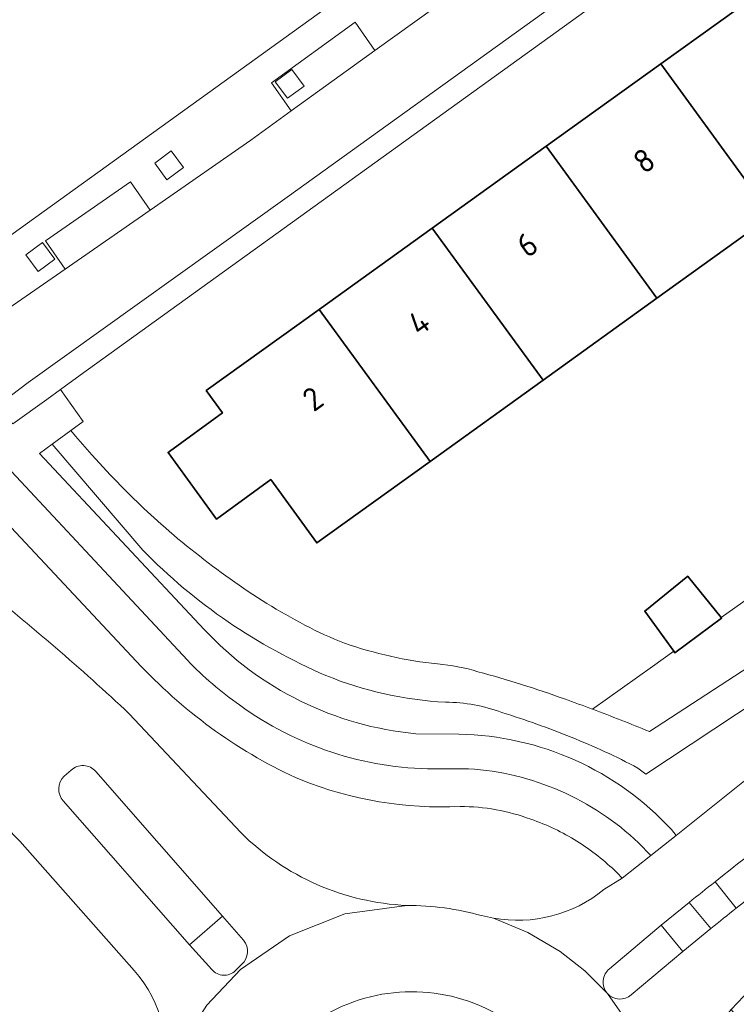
# Model space of a CAD drawing. Extents: x 150256 to 156914, y 461459 to 469481.
# Tile 502 of 656: x 154819 to 154860, y 467274 to 467331. Entities that reach past the tile are written whole.
import ezdxf
from ezdxf.enums import TextEntityAlignment as Align

# ---------------------------------------------------------------- set-up
doc = ezdxf.new("R2010")
doc.units = 0
doc.header["$LTSCALE"] = 0.75
for name, color, linetype, lineweight in [('B-RO-GR-BEPLANTING_CULTUUR_BODEMBEDEKKER-GV', 251, 'CONTINUOUS', 18), ('B-RO-GR-BEPLANTING_CULTUUR_BOSPLANTSOEN-GV', 251, 'CONTINUOUS', 18), ('B-RO-GR-GROENVOORZIENING-GV', 251, 'CONTINUOUS', 18), ('B-RO-OG-BEBOUWING-GV', 6, 'CONTINUOUS', 35), ('B-RO-OG-BEBOUWING-T18', 1, 'CONTINUOUS', 18), ('B-RO-OG-TERREIN_CULTUURSCHEIDING-GV', 251, 'CONTINUOUS', 18), ('B-RO-VH-VERHARDING_ASFALT-GV', 251, 'CONTINUOUS', 18), ('B-RO-VH-VERHARDING_BETONSTRAATSTEEN-GV', 251, 'CONTINUOUS', 18), ('B-RO-VH-VERHARDING_TEGEL-GV', 251, 'CONTINUOUS', 18)]:
    doc.layers.add(name, color=color, linetype=linetype, lineweight=lineweight)
doc.styles.add('NLCS-ISO-M200-T18', font='NLCS-ISO.ttf', dxfattribs={"height": 360})

msp = doc.modelspace()

# ---------------------------------------------------------------- linework, layer by layer
at = {"layer": 'B-RO-GR-BEPLANTING_CULTUUR_BODEMBEDEKKER-GV'}
for points in [[(154894.02, 467314.97), (154855.33, 467289.78)], [(154894.02, 467314.97), (154855.33, 467289.78)], [(154854.66, 467287.66), (154855.13, 467287.31), (154894.48, 467313.34)], [(154854.66, 467287.66), (154855.13, 467287.31), (154894.48, 467313.34)], [(154827, 467301.801), (154825.993, 467302.725), (154825.01, 467303.674), (154824.051, 467304.648), (154822.96, 467305.838), (154822.026, 467306.919), (154821.755, 467307.251), (154820.662, 467306.443), (154825.92, 467300.31)], [(154827, 467301.801), (154825.993, 467302.725), (154825.01, 467303.674), (154824.051, 467304.648), (154822.96, 467305.838), (154822.026, 467306.919), (154821.755, 467307.251), (154820.662, 467306.443), (154825.92, 467300.31)]]:
    msp.add_lwpolyline(points, dxfattribs=at)
for points in [[(154831, 467298.63, -0.0272), (154827, 467301.801)], [(154831, 467298.63, -0.0272), (154827, 467301.801)], [(154825.92, 467300.31, 0.04901), (154830.876, 467296.145)], [(154825.92, 467300.31, 0.04901), (154830.876, 467296.145)], [(154835.337, 467295.952, -0.035165), (154831, 467298.63)], [(154835.337, 467295.952, -0.035165), (154831, 467298.63)], [(154830.876, 467296.145, 0.045633), (154836.55, 467293.03)], [(154830.876, 467296.145, 0.045633), (154836.55, 467293.03)], [(154837.64, 467294.91, -0.031333), (154835.337, 467295.952)], [(154837.64, 467294.91, -0.031333), (154835.337, 467295.952)], [(154843.035, 467293.699, -0.059105), (154837.64, 467294.91)], [(154843.035, 467293.699, -0.059105), (154837.64, 467294.91)], [(154845.38, 467293.25, 0.052409), (154843.035, 467293.699)], [(154845.38, 467293.25, 0.052409), (154843.035, 467293.699)], [(154850.408, 467291.669, 0.019739), (154845.38, 467293.25)], [(154850.408, 467291.669, 0.019739), (154845.38, 467293.25)], [(154836.55, 467293.03, 0.083012), (154843.501, 467291.477)], [(154836.55, 467293.03, 0.083012), (154843.501, 467291.477)], [(154843.501, 467291.477, -0.092079), (154846.77, 467290.88)], [(154843.501, 467291.477, -0.092079), (154846.77, 467290.88)], [(154852.023, 467291.076, 0.003329), (154850.408, 467291.669)], [(154852.023, 467291.076, 0.003329), (154850.408, 467291.669)], [(154846.77, 467290.88, -0.022696), (154850.787, 467289.447)], [(154846.77, 467290.88, -0.022696), (154850.787, 467289.447)], [(154855.33, 467289.78, 0.007167), (154852.023, 467291.076)], [(154855.33, 467289.78, 0.007167), (154852.023, 467291.076)], [(154850.787, 467289.447, -0.028639), (154854.66, 467287.66)], [(154850.787, 467289.447, -0.028639), (154854.66, 467287.66)]]:
    msp.add_lwpolyline(points, format="xyb", dxfattribs=at)
at = {"layer": 'B-RO-GR-BEPLANTING_CULTUUR_BOSPLANTSOEN-GV'}
for points in [[(154855.33, 467289.78), (154894.02, 467314.97)], [(154855.33, 467289.78), (154894.02, 467314.97)], [(154861.076, 467297.516), (154859.493, 467296.39), (154859.515, 467296.363), (154856.812, 467294.337), (154856.742, 467294.433), (154855.505, 467293.553), (154852.023, 467291.076)], [(154861.076, 467297.516), (154859.493, 467296.39), (154859.515, 467296.363), (154856.812, 467294.337), (154856.742, 467294.433), (154855.505, 467293.553), (154852.023, 467291.076)]]:
    msp.add_lwpolyline(points, dxfattribs=at)
msp.add_lwpolyline([(154852.023, 467291.076, -0.007167), (154855.33, 467289.78)], format="xyb", dxfattribs=at)
msp.add_lwpolyline([(154852.023, 467291.076, -0.007167), (154855.33, 467289.78)], format="xyb", dxfattribs=at)
at = {"layer": 'B-RO-GR-GROENVOORZIENING-GV'}
for points in [[(154834.321, 467326.517), (154835.287, 467327.229), (154834.574, 467328.195), (154833.61, 467327.482)], [(154834.321, 467326.517), (154835.287, 467327.229), (154834.574, 467328.195), (154833.61, 467327.482)], [(154827.328, 467321.787), (154828.294, 467322.499), (154827.58, 467323.465), (154826.616, 467322.752)], [(154827.328, 467321.787), (154828.294, 467322.499), (154827.58, 467323.465), (154826.616, 467322.752)], [(154819.852, 467316.476), (154820.818, 467317.188), (154820.104, 467318.154), (154819.14, 467317.441)], [(154819.852, 467316.476), (154820.818, 467317.188), (154820.104, 467318.154), (154819.14, 467317.441)]]:
    msp.add_lwpolyline(points, close=True, dxfattribs=at)
at = {"layer": 'B-RO-OG-BEBOUWING-GV'}
for points in [[(154862.686, 467333.336), (154855.992, 467328.524), (154862.422, 467319.702), (154862.365, 467319.661), (154864.532, 467316.626), (154871.275, 467321.441), (154869.076, 467324.486)], [(154862.686, 467333.336), (154855.992, 467328.524), (154862.422, 467319.702), (154862.365, 467319.661), (154864.532, 467316.626), (154871.275, 467321.441), (154869.076, 467324.486)], [(154855.992, 467328.524), (154849.341, 467323.743), (154855.762, 467314.914), (154862.365, 467319.661), (154862.422, 467319.702)], [(154855.992, 467328.524), (154849.341, 467323.743), (154855.762, 467314.914), (154862.365, 467319.661), (154862.422, 467319.702)], [(154855.762, 467314.914), (154849.341, 467323.743), (154842.73, 467318.991), (154849.165, 467310.171)], [(154855.762, 467314.914), (154849.341, 467323.743), (154842.73, 467318.991), (154849.165, 467310.171)], [(154849.165, 467310.171), (154842.73, 467318.991), (154836.162, 467314.27), (154842.596, 467305.448)], [(154849.165, 467310.171), (154842.73, 467318.991), (154836.162, 467314.27), (154842.596, 467305.448)], [(154842.596, 467305.448), (154836.162, 467314.27), (154829.61, 467309.56), (154830.549, 467308.265), (154827.467, 467306.029), (154827.392, 467305.975), (154830.198, 467302.106), (154831.203, 467302.835), (154833.355, 467304.395), (154836.02, 467300.72)], [(154842.596, 467305.448), (154836.162, 467314.27), (154829.61, 467309.56), (154830.549, 467308.265), (154827.467, 467306.029), (154827.392, 467305.975), (154830.198, 467302.106), (154831.203, 467302.835), (154833.355, 467304.395), (154836.02, 467300.72)], [(154859.493, 467296.39), (154857.597, 467298.742), (154857.56, 467298.788), (154855.056, 467296.77), (154856.742, 467294.433), (154856.812, 467294.337), (154859.515, 467296.363)], [(154859.493, 467296.39), (154857.597, 467298.742), (154857.56, 467298.788), (154855.056, 467296.77), (154856.742, 467294.433), (154856.812, 467294.337), (154859.515, 467296.363)]]:
    msp.add_lwpolyline(points, close=True, dxfattribs=at)
at = {"layer": 'B-RO-OG-TERREIN_CULTUURSCHEIDING-GV'}
for points in [[(154856.61, 467284.086), (154856.888, 467283.755), (154862.006, 467287.847), (154866.828, 467291.312), (154872.108, 467294.82), (154874.545, 467296.387), (154873.023, 467298.755), (154883.344, 467305.382), (154892.878, 467311.925), (154902.487, 467315.564), (154908.263, 467320.648), (154915.111, 467326.383)], [(154856.61, 467284.086), (154856.888, 467283.755), (154862.006, 467287.847), (154866.828, 467291.312), (154872.108, 467294.82), (154874.545, 467296.387), (154873.023, 467298.755), (154883.344, 467305.382), (154892.878, 467311.925), (154902.487, 467315.564), (154908.263, 467320.648), (154915.111, 467326.383)], [(154894.48, 467313.34), (154855.13, 467287.31), (154854.66, 467287.66)], [(154894.48, 467313.34), (154855.13, 467287.31), (154854.66, 467287.66)], [(154825.92, 467300.31), (154820.662, 467306.443), (154819.932, 467305.903), (154829.487, 467295.705)], [(154825.92, 467300.31), (154820.662, 467306.443), (154819.932, 467305.903), (154829.487, 467295.705)], [(154825.84, 467293.56), (154814.069, 467306.11)], [(154825.84, 467293.56), (154814.069, 467306.11)], [(154825.14, 467290.81), (154831.615, 467283.914)], [(154825.14, 467290.81), (154831.615, 467283.914)], [(154841.767, 467289.653), (154844.278, 467289.624)], [(154841.767, 467289.653), (154844.278, 467289.624)], [(154821.311, 467285.753), (154828.641, 467277.41), (154830.546, 467279.063), (154823.199, 467287.464)], [(154821.311, 467285.753), (154828.641, 467277.41), (154830.546, 467279.063), (154823.199, 467287.464)], [(154821.764, 467287.535), (154821.361, 467287.191)], [(154821.764, 467287.535), (154821.361, 467287.191)], [(154825.425, 467275.917), (154818.78, 467283.41)], [(154825.425, 467275.917), (154818.78, 467283.41)], [(154852.682, 467280.606), (154853.75, 467281.28), (154853.45, 467281.59)], [(154852.682, 467280.606), (154853.75, 467281.28), (154853.45, 467281.59)]]:
    msp.add_lwpolyline(points, dxfattribs=at)
for points in [[(154830.876, 467296.145, -0.04901), (154825.92, 467300.31)], [(154830.876, 467296.145, -0.04901), (154825.92, 467300.31)], [(154816.41, 467298.31, -0.021563), (154825.14, 467290.81)], [(154816.41, 467298.31, -0.021563), (154825.14, 467290.81)], [(154836.55, 467293.03, -0.045633), (154830.876, 467296.145)], [(154836.55, 467293.03, -0.045633), (154830.876, 467296.145)], [(154829.487, 467295.705, 0.18385), (154841.767, 467289.653)], [(154829.487, 467295.705, 0.18385), (154841.767, 467289.653)], [(154830.15, 467289.809, -0.047516), (154825.84, 467293.56)], [(154830.15, 467289.809, -0.047516), (154825.84, 467293.56)], [(154843.501, 467291.477, -0.083012), (154836.55, 467293.03)], [(154843.501, 467291.477, -0.083012), (154836.55, 467293.03)], [(154846.77, 467290.88, 0.092079), (154843.501, 467291.477)], [(154846.77, 467290.88, 0.092079), (154843.501, 467291.477)], [(154850.787, 467289.447, 0.022696), (154846.77, 467290.88)], [(154850.787, 467289.447, 0.022696), (154846.77, 467290.88)], [(154835.11, 467286.97, -0.052978), (154830.15, 467289.809)], [(154835.11, 467286.97, -0.052978), (154830.15, 467289.809)], [(154844.278, 467289.624, -0.205152), (154856.61, 467284.086)], [(154844.278, 467289.624, -0.205152), (154856.61, 467284.086)], [(154854.66, 467287.66, 0.028639), (154850.787, 467289.447)], [(154854.66, 467287.66, 0.028639), (154850.787, 467289.447)], [(154823.199, 467287.464, 0.42442), (154821.764, 467287.535)], [(154823.199, 467287.464, 0.42442), (154821.764, 467287.535)], [(154821.361, 467287.191, 0.397777), (154821.311, 467285.753)], [(154821.361, 467287.191, 0.397777), (154821.311, 467285.753)], [(154844.341, 467285.427, -0.10629), (154835.11, 467286.97)], [(154844.341, 467285.427, -0.10629), (154835.11, 467286.97)], [(154818.78, 467283.41, -0.039324), (154816.05, 467286.78)], [(154818.78, 467283.41, -0.039324), (154816.05, 467286.78)], [(154848.45, 467284.69, 0.09078), (154844.341, 467285.427)], [(154848.45, 467284.69, 0.09078), (154844.341, 467285.427)], [(154851.122, 467283.418, 0.055323), (154848.45, 467284.69)], [(154851.122, 467283.418, 0.055323), (154848.45, 467284.69)], [(154831.615, 467283.914, 0.186719), (154841.246, 467279.692)], [(154831.615, 467283.914, 0.186719), (154841.246, 467279.692)], [(154853.45, 467281.59, 0.050019), (154851.122, 467283.418)], [(154853.45, 467281.59, 0.050019), (154851.122, 467283.418)], [(154846.275, 467278.95, 0.217893), (154852.682, 467280.606)], [(154846.275, 467278.95, 0.217893), (154852.682, 467280.606)], [(154841.246, 467279.692, -0.06726), (154845.588, 467279.102)], [(154841.246, 467279.692, -0.06726), (154845.588, 467279.102)], [(154845.588, 467279.102, 0.020349), (154846.275, 467278.95)], [(154845.588, 467279.102, 0.020349), (154846.275, 467278.95)], [(154827.132, 467269.163, 0.240295), (154825.425, 467275.917)], [(154827.132, 467269.163, 0.240295), (154825.425, 467275.917)]]:
    msp.add_lwpolyline(points, format="xyb", dxfattribs=at)
at = {"layer": 'B-RO-VH-VERHARDING_ASFALT-GV'}
for points in [[(154859.676, 467273.158), (154860.07, 467273.651), (154861.54, 467275.196), (154862.905, 467276.329), (154865.434, 467278.428), (154868.032, 467280.391), (154873.131, 467283.999), (154880.591, 467288.84), (154908.488, 467307.402), (154926.903, 467319.674), (154930.262, 467321.827), (154937.861, 467326.914)], [(154859.676, 467273.158), (154860.07, 467273.651), (154861.54, 467275.196), (154862.905, 467276.329), (154865.434, 467278.428), (154868.032, 467280.391), (154873.131, 467283.999), (154880.591, 467288.84), (154908.488, 467307.402), (154926.903, 467319.674), (154930.262, 467321.827), (154937.861, 467326.914)], [(154915.111, 467326.383), (154908.263, 467320.648), (154902.487, 467315.564), (154893.27, 467308.768), (154887.563, 467304.879), (154877.128, 467298.047), (154874.545, 467296.387), (154872.108, 467294.82), (154866.828, 467291.312), (154862.006, 467287.847), (154856.888, 467283.755), (154855.409, 467282.583), (154853.75, 467281.28), (154852.682, 467280.606)], [(154915.111, 467326.383), (154908.263, 467320.648), (154902.487, 467315.564), (154893.27, 467308.768), (154887.563, 467304.879), (154877.128, 467298.047), (154874.545, 467296.387), (154872.108, 467294.82), (154866.828, 467291.312), (154862.006, 467287.847), (154856.888, 467283.755), (154855.409, 467282.583), (154853.75, 467281.28), (154852.682, 467280.606)], [(154831.615, 467283.914), (154825.14, 467290.81)], [(154831.615, 467283.914), (154825.14, 467290.81)], [(154821.361, 467287.191), (154821.764, 467287.535)], [(154821.361, 467287.191), (154821.764, 467287.535)], [(154823.199, 467287.464), (154830.546, 467279.063), (154831.773, 467277.666)], [(154823.199, 467287.464), (154830.546, 467279.063), (154831.773, 467277.666)], [(154829.937, 467275.965), (154828.641, 467277.41), (154821.311, 467285.753)], [(154829.937, 467275.965), (154828.641, 467277.41), (154821.311, 467285.753)], [(154818.78, 467283.41), (154825.425, 467275.917)], [(154818.78, 467283.41), (154825.425, 467275.917)], [(154841.246, 467279.692), (154837.648, 467279.199), (154834.439, 467277.932), (154831.599, 467275.972), (154829.639, 467273.897), (154828.101, 467271.488), (154827.132, 467269.163)], [(154827.132, 467269.163), (154828.101, 467271.488), (154829.639, 467273.897), (154831.599, 467275.972), (154834.439, 467277.932), (154837.648, 467279.199), (154841.246, 467279.692)], [(154841.246, 467279.692), (154837.648, 467279.199), (154834.439, 467277.932), (154831.599, 467275.972), (154829.639, 467273.897), (154828.101, 467271.488), (154827.132, 467269.163)], [(154827.132, 467269.163), (154828.101, 467271.488), (154829.639, 467273.897), (154831.599, 467275.972), (154834.439, 467277.932), (154837.648, 467279.199), (154841.246, 467279.692)], [(154853.013, 467276.02), (154856.013, 467278.538), (154857.633, 467279.858)], [(154853.013, 467276.02), (154856.013, 467278.538), (154857.633, 467279.858)], [(154856.66, 467265.33), (154856.114, 467268.67), (154854.834, 467271.812), (154852.891, 467274.589), (154852.882, 467274.599), (154851.59, 467275.888), (154850.145, 467277.021), (154848.279, 467278.123), (154846.275, 467278.95)], [(154846.275, 467278.95), (154848.279, 467278.123), (154850.145, 467277.021), (154851.59, 467275.888), (154852.882, 467274.599)], [(154856.66, 467265.33), (154856.114, 467268.67), (154854.834, 467271.812), (154852.891, 467274.589), (154852.882, 467274.599), (154851.59, 467275.888), (154850.145, 467277.021), (154848.279, 467278.123), (154846.275, 467278.95)], [(154846.275, 467278.95), (154848.279, 467278.123), (154850.145, 467277.021), (154851.59, 467275.888), (154852.882, 467274.599)], [(154858.904, 467278.354), (154857.266, 467277.017), (154854.279, 467274.495)], [(154858.904, 467278.354), (154857.266, 467277.017), (154854.279, 467274.495)], [(154831.682, 467276.273), (154831.294, 467275.893)], [(154831.682, 467276.273), (154831.294, 467275.893)], [(154852.891, 467274.589), (154854.834, 467271.812), (154856.114, 467268.67), (154856.66, 467265.33)], [(154852.891, 467274.589), (154854.834, 467271.812), (154856.114, 467268.67), (154856.66, 467265.33)]]:
    msp.add_lwpolyline(points, dxfattribs=at)
for points in [[(154825.14, 467290.81, 0.021563), (154816.41, 467298.31)], [(154825.14, 467290.81, 0.021563), (154816.41, 467298.31)], [(154859.141, 467281.063, -0.023881), (154873.569, 467291.474)], [(154859.141, 467281.063, -0.023881), (154873.569, 467291.474)], [(154874.641, 467289.784, 0.024373), (154860.363, 467279.526)], [(154874.641, 467289.784, 0.024373), (154860.363, 467279.526)], [(154821.764, 467287.535, -0.42442), (154823.199, 467287.464)], [(154821.764, 467287.535, -0.42442), (154823.199, 467287.464)], [(154821.311, 467285.753, -0.397777), (154821.361, 467287.191)], [(154821.311, 467285.753, -0.397777), (154821.361, 467287.191)], [(154816.05, 467286.78, 0.039324), (154818.78, 467283.41)], [(154816.05, 467286.78, 0.039324), (154818.78, 467283.41)], [(154841.246, 467279.692, -0.186719), (154831.615, 467283.914)], [(154841.246, 467279.692, -0.186719), (154831.615, 467283.914)], [(154852.682, 467280.606, -0.217893), (154846.275, 467278.95)], [(154852.682, 467280.606, -0.217893), (154846.275, 467278.95)], [(154857.633, 467279.858, -0.002508), (154859.141, 467281.063)], [(154857.633, 467279.858, -0.002508), (154859.141, 467281.063)], [(154845.588, 467279.102, 0.06726), (154841.246, 467279.692)], [(154845.588, 467279.102, 0.06726), (154841.246, 467279.692)], [(154860.363, 467279.526, 0.00267), (154858.904, 467278.354)], [(154860.363, 467279.526, 0.00267), (154858.904, 467278.354)], [(154846.275, 467278.95, -0.020349), (154845.588, 467279.102)], [(154846.275, 467278.95, -0.020349), (154845.588, 467279.102)], [(154831.773, 467277.666, -0.392644), (154831.682, 467276.273)], [(154831.773, 467277.666, -0.392644), (154831.682, 467276.273)], [(154852.882, 467274.599, -0.425707), (154853.013, 467276.02)], [(154852.882, 467274.599, -0.425707), (154853.013, 467276.02)], [(154825.425, 467275.917, -0.240295), (154827.132, 467269.163)], [(154825.425, 467275.917, -0.240295), (154827.132, 467269.163)], [(154831.294, 467275.893, -0.423013), (154829.937, 467275.965)], [(154831.294, 467275.893, -0.423013), (154829.937, 467275.965)], [(154836.867, 467255.681, -1.063407), (154847.287, 467272.89)], [(154836.867, 467255.681, -1.063407), (154847.287, 467272.89)], [(154854.279, 467274.495, -0.409199), (154852.891, 467274.589)], [(154854.279, 467274.495, -0.409199), (154852.891, 467274.589)]]:
    msp.add_lwpolyline(points, format="xyb", dxfattribs=at)
at = {"layer": 'B-RO-VH-VERHARDING_BETONSTRAATSTEEN-GV'}
for points in [[(154872.929, 467357.955), (154815.13, 467316.34), (154817.656, 467313.986), (154821.426, 467316.607), (154820.283, 467318.248), (154825.212, 467321.675), (154826.35, 467320.03), (154832.19, 467324.09), (154834.536, 467325.781), (154833.394, 467327.421), (154838.261, 467330.932), (154839.402, 467329.289), (154847.514, 467335.137), (154846.372, 467336.781), (154855.297, 467343.212), (154856.438, 467341.569), (154860.81, 467344.72)], [(154872.929, 467357.955), (154815.13, 467316.34), (154817.656, 467313.986), (154821.426, 467316.607), (154820.283, 467318.248), (154825.212, 467321.675), (154826.35, 467320.03), (154832.19, 467324.09), (154834.536, 467325.781), (154833.394, 467327.421), (154838.261, 467330.932), (154839.402, 467329.289), (154847.514, 467335.137), (154846.372, 467336.781), (154855.297, 467343.212), (154856.438, 467341.569), (154860.81, 467344.72)], [(154860.81, 467344.72), (154856.438, 467341.569), (154847.514, 467335.137), (154839.402, 467329.289), (154834.536, 467325.781), (154832.19, 467324.09), (154826.35, 467320.03), (154821.426, 467316.607), (154817.656, 467313.986), (154817, 467313.53), (154812.902, 467310.638), (154815.867, 467307.463), (154817.403, 467308.617), (154819.279, 467310.03), (154834.301, 467320.781), (154862.999, 467341.439)], [(154860.81, 467344.72), (154856.438, 467341.569), (154847.514, 467335.137), (154839.402, 467329.289), (154834.536, 467325.781), (154832.19, 467324.09), (154826.35, 467320.03), (154821.426, 467316.607), (154817.656, 467313.986), (154817, 467313.53), (154812.902, 467310.638), (154815.867, 467307.463), (154817.403, 467308.617), (154819.279, 467310.03), (154834.301, 467320.781), (154862.999, 467341.439)], [(154859.141, 467281.063), (154860.363, 467279.526)], [(154859.141, 467281.063), (154860.363, 467279.526)], [(154831.773, 467277.666), (154830.546, 467279.063), (154828.641, 467277.41)], [(154831.773, 467277.666), (154830.546, 467279.063), (154828.641, 467277.41)], [(154856.013, 467278.538), (154853.013, 467276.02)], [(154856.013, 467278.538), (154853.013, 467276.02)], [(154854.279, 467274.495), (154857.266, 467277.017), (154856.013, 467278.538)], [(154854.279, 467274.495), (154857.266, 467277.017), (154856.013, 467278.538)], [(154828.641, 467277.41), (154829.937, 467275.965)], [(154828.641, 467277.41), (154829.937, 467275.965)], [(154831.294, 467275.893), (154831.682, 467276.273)], [(154831.294, 467275.893), (154831.682, 467276.273)], [(154852.882, 467274.599), (154852.891, 467274.589)], [(154852.882, 467274.599), (154852.891, 467274.589)]]:
    msp.add_lwpolyline(points, dxfattribs=at)
for points in [[(154839.402, 467329.289), (154838.261, 467330.932), (154833.394, 467327.421), (154834.536, 467325.781)], [(154839.402, 467329.289), (154838.261, 467330.932), (154833.394, 467327.421), (154834.536, 467325.781)], [(154834.321, 467326.517), (154833.61, 467327.482), (154834.574, 467328.195), (154835.287, 467327.229)], [(154834.321, 467326.517), (154833.61, 467327.482), (154834.574, 467328.195), (154835.287, 467327.229)], [(154827.328, 467321.787), (154826.616, 467322.752), (154827.58, 467323.465), (154828.294, 467322.499)], [(154827.328, 467321.787), (154826.616, 467322.752), (154827.58, 467323.465), (154828.294, 467322.499)], [(154826.35, 467320.03), (154825.212, 467321.675), (154820.283, 467318.248), (154821.426, 467316.607)], [(154826.35, 467320.03), (154825.212, 467321.675), (154820.283, 467318.248), (154821.426, 467316.607)], [(154819.852, 467316.476), (154819.14, 467317.441), (154820.104, 467318.154), (154820.818, 467317.188)], [(154819.852, 467316.476), (154819.14, 467317.441), (154820.104, 467318.154), (154820.818, 467317.188)]]:
    msp.add_lwpolyline(points, close=True, dxfattribs=at)
for points in [[(154873.569, 467291.474, 0.023881), (154859.141, 467281.063)], [(154873.569, 467291.474, 0.023881), (154859.141, 467281.063)], [(154860.363, 467279.526, -0.024373), (154874.641, 467289.784)], [(154860.363, 467279.526, -0.024373), (154874.641, 467289.784)], [(154831.682, 467276.273, 0.392644), (154831.773, 467277.666)], [(154831.682, 467276.273, 0.392644), (154831.773, 467277.666)], [(154853.013, 467276.02, 0.425707), (154852.882, 467274.599)], [(154853.013, 467276.02, 0.425707), (154852.882, 467274.599)], [(154829.937, 467275.965, 0.423013), (154831.294, 467275.893)], [(154829.937, 467275.965, 0.423013), (154831.294, 467275.893)], [(154847.287, 467272.89, 1.063407), (154836.867, 467255.681)], [(154847.287, 467272.89, 1.063407), (154836.867, 467255.681)], [(154852.891, 467274.589, 0.409199), (154854.279, 467274.495)], [(154852.891, 467274.589, 0.409199), (154854.279, 467274.495)]]:
    msp.add_lwpolyline(points, format="xyb", dxfattribs=at)
at = {"layer": 'B-RO-VH-VERHARDING_TEGEL-GV'}
for points in [[(154822.296, 467310.452), (154896.44, 467363.88), (154899.017, 467365.635), (154898.457, 467365.715), (154898.083, 467365.737), (154897.705, 467365.732), (154897.394, 467365.706), (154897.141, 467365.666), (154896.897, 467365.599), (154896.657, 467365.51), (154896.412, 467365.386), (154896.181, 467365.239), (154895.91, 467365.03), (154862.999, 467341.439), (154834.301, 467320.781), (154819.279, 467310.03), (154817.403, 467308.617), (154818.38, 467307.63), (154820.347, 467309.048), (154821.147, 467309.624)], [(154822.296, 467310.452), (154896.44, 467363.88), (154899.017, 467365.635), (154898.457, 467365.715), (154898.083, 467365.737), (154897.705, 467365.732), (154897.394, 467365.706), (154897.141, 467365.666), (154896.897, 467365.599), (154896.657, 467365.51), (154896.412, 467365.386), (154896.181, 467365.239), (154895.91, 467365.03), (154862.999, 467341.439), (154834.301, 467320.781), (154819.279, 467310.03), (154817.403, 467308.617), (154818.38, 467307.63), (154820.347, 467309.048), (154821.147, 467309.624)], [(154857.266, 467277.017), (154858.904, 467278.354), (154857.633, 467279.858), (154856.013, 467278.538)], [(154857.266, 467277.017), (154858.904, 467278.354), (154857.633, 467279.858), (154856.013, 467278.538)]]:
    msp.add_lwpolyline(points, close=True, dxfattribs=at)
for points in [[(154829.487, 467295.705), (154819.932, 467305.903), (154820.662, 467306.443), (154821.755, 467307.251), (154822.463, 467307.775), (154821.147, 467309.624), (154820.347, 467309.048)], [(154829.487, 467295.705), (154819.932, 467305.903), (154820.662, 467306.443), (154821.755, 467307.251), (154822.463, 467307.775), (154821.147, 467309.624), (154820.347, 467309.048)], [(154820.347, 467309.048), (154818.38, 467307.63), (154817.403, 467308.617), (154815.867, 467307.463), (154828.52, 467293.91)], [(154820.347, 467309.048), (154818.38, 467307.63), (154817.403, 467308.617), (154815.867, 467307.463), (154828.52, 467293.91)], [(154815.867, 467307.463), (154814.069, 467306.11), (154825.84, 467293.56)], [(154815.867, 467307.463), (154814.069, 467306.11), (154825.84, 467293.56)], [(154828.52, 467293.91), (154815.867, 467307.463)], [(154828.52, 467293.91), (154815.867, 467307.463)], [(154844.278, 467289.624), (154841.767, 467289.653)], [(154844.278, 467289.624), (154841.767, 467289.653)], [(154842.833, 467287.616), (154844.838, 467287.622)], [(154844.838, 467287.622), (154842.833, 467287.616)], [(154842.833, 467287.616), (154844.838, 467287.622)], [(154844.838, 467287.622), (154842.833, 467287.616)], [(154854.705, 467283.317), (154855.409, 467282.583), (154856.888, 467283.755), (154856.61, 467284.086)], [(154854.705, 467283.317), (154855.409, 467282.583), (154856.888, 467283.755), (154856.61, 467284.086)], [(154853.45, 467281.59), (154853.75, 467281.28), (154855.409, 467282.583), (154854.705, 467283.317)], [(154853.45, 467281.59), (154853.75, 467281.28), (154855.409, 467282.583), (154854.705, 467283.317)], [(154860.363, 467279.526), (154859.141, 467281.063)], [(154860.363, 467279.526), (154859.141, 467281.063)], [(154857.633, 467279.858), (154858.904, 467278.354)], [(154857.633, 467279.858), (154858.904, 467278.354)], [(154867.025, 467270.673), (154867.921, 467271.289), (154865.802, 467274.027), (154865.658, 467273.901), (154865.503, 467273.788), (154865.34, 467273.688), (154865.169, 467273.602), (154864.705, 467273.448), (154863.47, 467273.528), (154862.452, 467274.239), (154861.54, 467275.196), (154860.07, 467273.651), (154861.437, 467271.973), (154862.084, 467270.491), (154861.39, 467263.776), (154861.117, 467260.6)], [(154867.025, 467270.673), (154867.921, 467271.289), (154865.802, 467274.027), (154865.658, 467273.901), (154865.503, 467273.788), (154865.34, 467273.688), (154865.169, 467273.602), (154864.705, 467273.448), (154863.47, 467273.528), (154862.452, 467274.239), (154861.54, 467275.196), (154860.07, 467273.651), (154861.437, 467271.973), (154862.084, 467270.491), (154861.39, 467263.776), (154861.117, 467260.6)]]:
    msp.add_lwpolyline(points, dxfattribs=at)
for points in [[(154841.767, 467289.653, -0.18385), (154829.487, 467295.705)], [(154841.767, 467289.653, -0.18385), (154829.487, 467295.705)], [(154828.52, 467293.91, 0.048842), (154831.541, 467291.323)], [(154831.541, 467291.323, -0.048842), (154828.52, 467293.91)], [(154828.52, 467293.91, 0.048842), (154831.541, 467291.323)], [(154831.541, 467291.323, -0.048842), (154828.52, 467293.91)], [(154825.84, 467293.56, 0.047516), (154830.15, 467289.809)], [(154825.84, 467293.56, 0.047516), (154830.15, 467289.809)], [(154831.541, 467291.323, 0.157705), (154842.833, 467287.616)], [(154842.833, 467287.616, -0.157705), (154831.541, 467291.323)], [(154831.541, 467291.323, 0.157705), (154842.833, 467287.616)], [(154842.833, 467287.616, -0.157705), (154831.541, 467291.323)], [(154830.15, 467289.809, 0.052978), (154835.11, 467286.97)], [(154830.15, 467289.809, 0.052978), (154835.11, 467286.97)], [(154856.61, 467284.086, 0.205152), (154844.278, 467289.624)], [(154856.61, 467284.086, 0.205152), (154844.278, 467289.624)], [(154844.838, 467287.622, -0.175424), (154854.705, 467283.317)], [(154854.705, 467283.317, 0.175424), (154844.838, 467287.622)], [(154844.838, 467287.622, -0.175424), (154854.705, 467283.317)], [(154854.705, 467283.317, 0.175424), (154844.838, 467287.622)], [(154835.11, 467286.97, 0.10629), (154844.341, 467285.427)], [(154835.11, 467286.97, 0.10629), (154844.341, 467285.427)], [(154844.341, 467285.427, -0.09078), (154848.45, 467284.69)], [(154844.341, 467285.427, -0.09078), (154848.45, 467284.69)], [(154848.45, 467284.69, -0.055323), (154851.122, 467283.418)], [(154848.45, 467284.69, -0.055323), (154851.122, 467283.418)], [(154851.122, 467283.418, -0.050019), (154853.45, 467281.59)], [(154851.122, 467283.418, -0.050019), (154853.45, 467281.59)], [(154859.141, 467281.063, 0.002508), (154857.633, 467279.858)], [(154859.141, 467281.063, 0.002508), (154857.633, 467279.858)], [(154858.904, 467278.354, -0.00267), (154860.363, 467279.526)], [(154858.904, 467278.354, -0.00267), (154860.363, 467279.526)]]:
    msp.add_lwpolyline(points, format="xyb", dxfattribs=at)

# ---------------------------------------------------------------- texts
at = {"layer": 'B-RO-OG-BEBOUWING-T18', "style": 'NLCS-ISO-M200-T18'}
for s, p in [('8', (154855.02, 467322.899)), ('8', (154855.02, 467322.899)), ('6', (154848.236, 467318.023)), ('6', (154848.236, 467318.023)), ('4', (154841.95, 467313.505)), ('4', (154841.95, 467313.505)), ('2', (154835.798, 467309.082)), ('2', (154835.798, 467309.082))]:
    msp.add_text(s, height=1.35, rotation=35.7, dxfattribs=at).set_placement(p, align=Align.MIDDLE)

doc.saveas('drawing.dxf')
